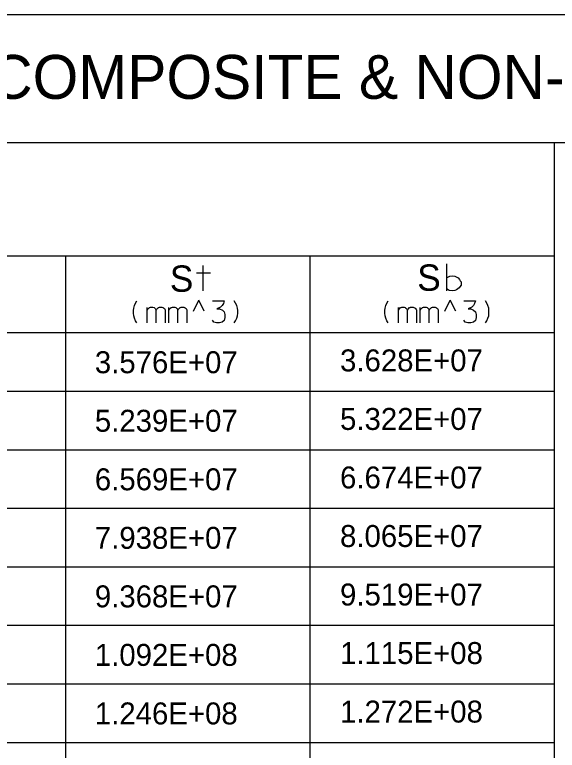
# Model space of a CAD drawing. Extents: x 635698 to 639877, y 296617 to 300175.
# Drawn here: x 636014 to 636088.1, y 299938.2 to 300038.7 of the extents above; entities that cross this region are included whole.
import ezdxf

# ---------------------------------------------------------------- set-up
doc = ezdxf.new("R2010")
doc.units = 0
doc.layers.add('2', color=7, linetype='Continuous')

msp = doc.modelspace()

# ---------------------------------------------------------------- linework, layer by layer
at = {"layer": '2'}
for p, q in [((636461.71, 300038.71), (635698.21, 300038.71)), ((636454.58, 300021.21), (635703.83, 300021.21)), ((636087.71, 300021.21), (636087.71, 299883.21)), ((636087.71, 300005.71), (635904.83, 300005.71)), ((636020.96, 300005.71), (636020.96, 299883.21)), ((636054.33, 300005.71), (636054.33, 299883.21)), ((636038.42, 299998.2), (636039.17, 299999.7)), ((636039.92, 299998.2), (636039.17, 299999.7)), ((636072.76, 299998.2), (636073.51, 299999.7)), ((636074.26, 299998.2), (636073.51, 299999.7)), ((636036.31, 299996.59), (636036.31, 299998.34)), ((636087.71, 299995.21), (635904.83, 299995.21)), ((636087.71, 299987.21), (635904.83, 299987.21)), ((636087.71, 299979.21), (635904.83, 299979.21)), ((636087.71, 299971.21), (635904.83, 299971.21)), ((636087.71, 299963.21), (635904.83, 299963.21)), ((636087.71, 299955.21), (635904.83, 299955.21)), ((636087.71, 299947.21), (635904.83, 299947.21)), ((636087.71, 299939.21), (635904.83, 299939.21))]:
    msp.add_line(p, q, dxfattribs=at)
for points in [[(636039.78, 300000.96), (636039.78, 300004.42)], [(636073.05, 300000.95), (636073.05, 300004.65)], [(636040.74, 300003.37), (636038.84, 300003.37)], [(636073.08, 300002.79), (636073.45, 300002.99), (636073.82, 300003.04), (636074.14, 300002.99), (636074.44, 300002.86), (636074.62, 300002.74), (636074.8, 300002.54), (636074.89, 300002.35), (636074.99, 300002.19), (636074.99, 300001.75), (636074.85, 300001.5), (636074.73, 300001.36), (636074.39, 300001.11), (636074.16, 300001), (636073.82, 300000.95), (636073.36, 300001), (636073.08, 300001.18)], [(636030.7, 299996.59), (636030.51, 299996.89), (636030.37, 299997.23), (636030.27, 299997.56), (636030.23, 299997.91), (636030.23, 299998.26), (636030.27, 299998.62), (636030.37, 299998.95), (636030.51, 299999.28), (636030.7, 299999.59)], [(636032.1, 299998.34), (636032.15, 299998.38), (636032.2, 299998.48), (636032.41, 299998.69), (636032.48, 299998.71), (636032.57, 299998.74), (636032.9, 299998.74), (636033.05, 299998.69), (636033.14, 299998.62), (636033.23, 299998.52), (636033.31, 299998.36), (636033.33, 299998.31), (636033.38, 299998.38), (636033.42, 299998.48), (636033.64, 299998.69), (636033.71, 299998.71), (636033.78, 299998.74), (636034.13, 299998.74), (636034.23, 299998.69), (636034.34, 299998.64), (636034.46, 299998.55), (636034.51, 299998.48), (636034.56, 299998.38), (636034.56, 299996.59)], [(636035.08, 299998.34), (636035.12, 299998.38), (636035.17, 299998.48), (636035.38, 299998.69), (636035.46, 299998.71), (636035.55, 299998.74), (636035.88, 299998.74), (636036.02, 299998.69), (636036.12, 299998.62), (636036.21, 299998.52), (636036.28, 299998.36), (636036.31, 299998.31), (636036.35, 299998.38), (636036.4, 299998.48), (636036.61, 299998.69), (636036.68, 299998.71), (636036.75, 299998.74), (636037.11, 299998.74), (636037.2, 299998.69), (636037.32, 299998.64), (636037.44, 299998.55), (636037.49, 299998.48), (636037.53, 299998.38), (636037.53, 299996.59)], [(636041.03, 299999.59), (636042.61, 299999.59), (636042.52, 299999.23), (636042.35, 299998.97), (636042.12, 299998.74), (636041.64, 299998.5), (636042, 299998.5), (636042.38, 299998.34), (636042.61, 299998.1), (636042.73, 299997.72), (636042.73, 299997.32), (636042.61, 299996.92), (636042.35, 299996.68), (636042, 299996.59), (636041.6, 299996.59), (636041.24, 299996.68), (636041.03, 299996.94)], [(636044.01, 299996.59), (636044.2, 299996.89), (636044.34, 299997.23), (636044.43, 299997.56), (636044.48, 299997.91), (636044.48, 299998.26), (636044.43, 299998.62), (636044.34, 299998.95), (636044.2, 299999.28), (636044.01, 299999.59)], [(636065.03, 299996.59), (636064.84, 299996.89), (636064.7, 299997.23), (636064.61, 299997.56), (636064.56, 299997.91), (636064.56, 299998.26), (636064.61, 299998.62), (636064.7, 299998.95), (636064.84, 299999.28), (636065.03, 299999.59)], [(636066.43, 299998.34), (636066.48, 299998.38), (636066.53, 299998.48), (636066.74, 299998.69), (636066.81, 299998.71), (636066.91, 299998.74), (636067.24, 299998.74), (636067.38, 299998.69), (636067.47, 299998.62), (636067.57, 299998.52), (636067.64, 299998.36), (636067.66, 299998.31), (636067.71, 299998.38), (636067.76, 299998.48), (636067.97, 299998.69), (636068.04, 299998.71), (636068.11, 299998.74), (636068.47, 299998.74), (636068.56, 299998.69), (636068.68, 299998.64), (636068.8, 299998.55), (636068.84, 299998.48), (636068.89, 299998.38), (636068.89, 299996.59)], [(636069.41, 299998.34), (636069.46, 299998.38), (636069.5, 299998.48), (636069.72, 299998.69), (636069.79, 299998.71), (636069.88, 299998.74), (636070.21, 299998.74), (636070.36, 299998.69), (636070.45, 299998.62), (636070.54, 299998.52), (636070.62, 299998.36), (636070.64, 299998.31), (636070.69, 299998.38), (636070.73, 299998.48), (636070.95, 299998.69), (636071.02, 299998.71), (636071.09, 299998.74), (636071.44, 299998.74), (636071.54, 299998.69), (636071.65, 299998.64), (636071.77, 299998.55), (636071.82, 299998.48), (636071.87, 299998.38), (636071.87, 299996.59)], [(636075.36, 299999.59), (636076.95, 299999.59), (636076.85, 299999.23), (636076.69, 299998.97), (636076.45, 299998.74), (636075.98, 299998.5), (636076.33, 299998.5), (636076.71, 299998.34), (636076.95, 299998.1), (636077.06, 299997.72), (636077.06, 299997.32), (636076.95, 299996.92), (636076.69, 299996.68), (636076.33, 299996.59), (636075.93, 299996.59), (636075.58, 299996.68), (636075.36, 299996.94)], [(636078.34, 299996.59), (636078.53, 299996.89), (636078.67, 299997.23), (636078.77, 299997.56), (636078.81, 299997.91), (636078.81, 299998.26), (636078.77, 299998.62), (636078.67, 299998.95), (636078.53, 299999.28), (636078.34, 299999.59)], [(636032.1, 299996.59), (636032.1, 299998.71)], [(636033.33, 299996.59), (636033.33, 299998.34)], [(636035.08, 299996.59), (636035.08, 299998.71)], [(636066.43, 299996.59), (636066.43, 299998.71)], [(636067.66, 299996.59), (636067.66, 299998.34)], [(636069.41, 299996.59), (636069.41, 299998.71)], [(636070.64, 299996.59), (636070.64, 299998.34)]]:
    msp.add_lwpolyline(points, dxfattribs=at)

# ---------------------------------------------------------------- texts
for s, height, p in [('ADJACENT BOX BEAM DATA (COMPOSITE & NON-COMPOSITE CONSTRUCTION)', 6, (635895.65, 300027.21)), ('S', 3.6, (636035.21, 300000.84)), ('S', 3.6, (636069.01, 300000.98)), ('3.576E+07', 3, (636024.96, 299989.71)), ('3.628E+07', 3, (636058.46, 299989.96)), ('5.239E+07', 3, (636024.96, 299981.71)), ('5.322E+07', 3, (636058.46, 299981.96)), ('6.569E+07', 3, (636024.96, 299973.71)), ('6.674E+07', 3, (636058.46, 299973.96)), ('7.938E+07', 3, (636024.96, 299965.71)), ('8.065E+07', 3, (636058.46, 299965.96)), ('9.368E+07', 3, (636024.96, 299957.71)), ('9.519E+07', 3, (636058.46, 299957.96)), ('1.092E+08', 3, (636024.96, 299949.71)), ('1.115E+08', 3, (636058.46, 299949.96)), ('1.246E+08', 3, (636024.96, 299941.71)), ('1.272E+08', 3, (636058.46, 299941.96))]:
    msp.add_text(s, height=height, dxfattribs=at).set_placement(p)

doc.saveas('drawing.dxf')
